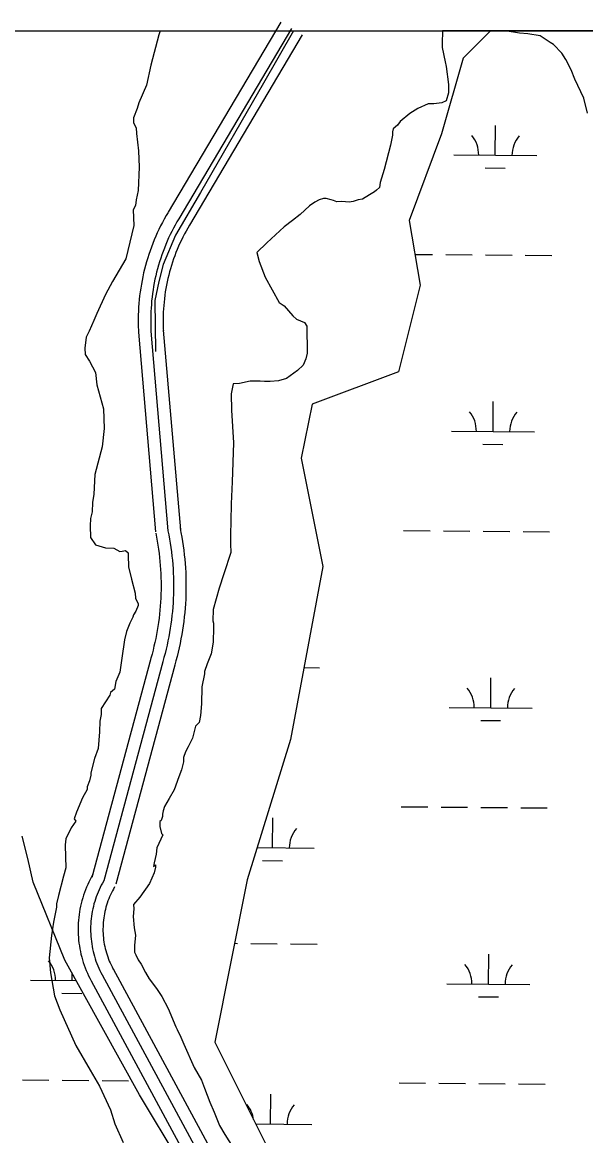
# Model space of a CAD drawing. Extents: x 3271442 to 3309282, y 752266 to 777610.
# Drawn here: x 3298047 to 3298726, y 774504 to 775844 of the extents above; entities that cross this region are included whole.
import ezdxf

# ---------------------------------------------------------------- set-up
doc = ezdxf.new("R2010")
doc.units = 0
for name, color, linetype in [('V-GRID-FRAM', 7, 'Continuous'), ('V-ROAD-CNTR', 7, 'Continuous'), ('V-SITE-VEGE', 7, 'Continuous'), ('V-WETL-SWMP', 7, 'Continuous')]:
    doc.layers.add(name, color=color, linetype=linetype)

msp = doc.modelspace()

# ---------------------------------------------------------------- linework, layer by layer
at = {"layer": 'V-GRID-FRAM'}
msp.add_lwpolyline([(3275591.3, 775827.4), (3307043.5, 775836.6), (3307056.7, 757650.8), (3275588.7, 757641.7), (3275591.3, 775827.4)], dxfattribs=at)
at = {"layer": 'V-ROAD-CNTR'}
for points in [[(3298358.1, 775844.5), (3298222.2, 775615.6)], [(3298371, 775836.8), (3298235.1, 775607.9)], [(3298373.3, 775834.1), (3298337.3, 775771), (3298261.2, 775639.6), (3298231.4, 775588.2), (3298216.2, 775552.8), (3298211.1, 775532.3), (3298206.5, 775509.5), (3298207, 775448.1)], [(3298383.9, 775829.2), (3298248, 775600.3)], [(3298222.2, 775615.5), (3298219.9, 775611.6), (3298217.7, 775607.5), (3298215.4, 775603.5), (3298213.3, 775599.3), (3298211.3, 775595.1), (3298209.3, 775590.9), (3298207.4, 775586.7), (3298205.6, 775582.4), (3298203.8, 775578.1), (3298202.2, 775573.8), (3298200.6, 775569.4), (3298199.1, 775565), (3298197.7, 775560.6), (3298196.4, 775556.1), (3298195.1, 775551.6), (3298193.9, 775547.1), (3298192.8, 775542.6), (3298191.8, 775538.1), (3298190.9, 775533.5), (3298190.1, 775529), (3298189.3, 775524.4), (3298188.6, 775519.8), (3298188, 775515.2), (3298187.5, 775510.5), (3298187.1, 775505.9), (3298186.8, 775501.3), (3298186.5, 775496.6), (3298186.3, 775492), (3298186.3, 775487.3), (3298186.3, 775482.7), (3298186.4, 775478), (3298186.5, 775473.4), (3298186.6, 775471.6)], [(3298235.1, 775607.9), (3298232.9, 775604.1), (3298230.8, 775600.3), (3298228.7, 775596.5), (3298226.7, 775592.6), (3298224.8, 775588.7), (3298222.9, 775584.7), (3298221.2, 775580.7), (3298219.4, 775576.7), (3298217.8, 775572.6), (3298216.2, 775568.5), (3298214.8, 775564.4), (3298213.4, 775560.3), (3298212, 775556.1), (3298210.8, 775551.9), (3298209.6, 775547.7), (3298208.5, 775543.5), (3298207.4, 775539.2), (3298206.5, 775535), (3298205.6, 775530.7), (3298204.8, 775526.4), (3298204.1, 775522.1), (3298203.5, 775517.7), (3298202.9, 775513.4), (3298202.4, 775509), (3298202.1, 775504.7), (3298201.7, 775500.3), (3298201.5, 775496), (3298201.3, 775491.6), (3298201.3, 775487.2), (3298201.3, 775482.8), (3298201.3, 775478.5), (3298201.5, 775474.1), (3298201.6, 775472.4)], [(3298248.1, 775600.3), (3298246, 775596.7), (3298243.9, 775593.1), (3298242, 775589.5), (3298240.1, 775585.8), (3298238.3, 775582.2), (3298236.6, 775578.5), (3298234.9, 775574.7), (3298233.3, 775570.9), (3298231.8, 775567.1), (3298230.3, 775563.3), (3298228.9, 775559.5), (3298227.6, 775555.6), (3298226.3, 775551.7), (3298225.2, 775547.7), (3298224.1, 775543.8), (3298223, 775539.8), (3298222.1, 775535.8), (3298221.2, 775531.8), (3298220.3, 775527.8), (3298219.6, 775523.8), (3298218.9, 775519.7), (3298218.3, 775515.7), (3298217.8, 775511.6), (3298217.4, 775507.5), (3298217, 775503.5), (3298216.7, 775499.4), (3298216.5, 775495.3), (3298216.3, 775491.2), (3298216.3, 775487.1), (3298216.3, 775483), (3298216.3, 775478.9), (3298216.5, 775474.8), (3298216.6, 775473.1)], [(3298216.5, 775473.6), (3298237.1, 775233.4)], [(3298186.7, 775471.1), (3298207.2, 775230.8)], [(3298201.6, 775472.4), (3298222.1, 775232.1)], [(3298222.1, 775232.1), (3298223.1, 775227.1), (3298224, 775222), (3298224.9, 775217), (3298225.6, 775211.9), (3298226.3, 775206.8), (3298226.9, 775201.7), (3298227.4, 775196.6), (3298227.8, 775191.5), (3298228.2, 775186.3), (3298228.5, 775181.2), (3298228.7, 775176.1), (3298228.8, 775170.9), (3298228.8, 775165.8), (3298228.8, 775160.7), (3298228.7, 775155.5), (3298228.5, 775150.4), (3298228.2, 775145.3), (3298227.8, 775140.2), (3298227.4, 775135), (3298226.9, 775129.9), (3298226.3, 775124.8), (3298225.6, 775119.7), (3298224.8, 775114.7), (3298224, 775109.6), (3298223.1, 775104.5), (3298222.1, 775099.5), (3298221, 775094.5), (3298219.9, 775089.5), (3298218.7, 775084.5), (3298217.3, 775079.5), (3298216, 775074.6), (3298215.9, 775074.3)], [(3298236.8, 775235), (3298237.8, 775229.9), (3298238.8, 775224.6), (3298239.7, 775219.3), (3298240.5, 775214), (3298241.2, 775208.7), (3298241.8, 775203.3), (3298242.3, 775198), (3298242.8, 775192.6), (3298243.2, 775187.3), (3298243.5, 775181.9), (3298243.7, 775176.5), (3298243.8, 775171.2), (3298243.8, 775165.8), (3298243.8, 775160.4), (3298243.7, 775155.1), (3298243.5, 775149.7), (3298243.2, 775144.3), (3298242.8, 775139), (3298242.3, 775133.6), (3298241.8, 775128.3), (3298241.2, 775123), (3298240.5, 775117.6), (3298239.7, 775112.3), (3298238.8, 775107), (3298237.8, 775101.8), (3298236.8, 775096.5), (3298235.7, 775091.2), (3298234.5, 775086), (3298233.2, 775080.8), (3298231.8, 775075.6), (3298230.4, 775070.5), (3298230.3, 775070.2)], [(3298207.4, 775229.2), (3298208.4, 775224.3), (3298209.2, 775219.5), (3298210, 775214.6), (3298210.8, 775209.8), (3298211.4, 775204.9), (3298212, 775200.1), (3298212.5, 775195.2), (3298212.9, 775190.3), (3298213.2, 775185.4), (3298213.5, 775180.5), (3298213.7, 775175.6), (3298213.8, 775170.7), (3298213.8, 775165.8), (3298213.8, 775160.9), (3298213.7, 775156), (3298213.5, 775151.1), (3298213.2, 775146.2), (3298212.9, 775141.3), (3298212.5, 775136.4), (3298212, 775131.6), (3298211.4, 775126.7), (3298210.8, 775121.8), (3298210, 775117), (3298209.2, 775112.2), (3298208.4, 775107.3), (3298207.4, 775102.5), (3298206.4, 775097.7), (3298205.3, 775093), (3298204.1, 775088.2), (3298202.9, 775083.5), (3298201.5, 775078.7), (3298201.5, 775078.5)], [(3298201.4, 775078.2), (3298130.2, 774814.5)], [(3298215.9, 775074.3), (3298144.7, 774810.6)], [(3298230.4, 775070.4), (3298159.2, 774806.7)], [(3298131.7, 774818), (3298130.1, 774815.2), (3298128.4, 774812.2), (3298126.9, 774809.1), (3298125.4, 774806), (3298124.1, 774802.9), (3298122.8, 774799.7), (3298121.6, 774796.5), (3298120.4, 774793.2), (3298119.4, 774789.9), (3298118.4, 774786.6), (3298117.6, 774783.3), (3298116.8, 774780), (3298116.1, 774776.6), (3298115.5, 774773.2), (3298115, 774769.8), (3298114.6, 774766.4), (3298114.3, 774763), (3298114, 774759.6), (3298113.9, 774756.2), (3298113.8, 774752.7), (3298113.8, 774749.3), (3298114, 774745.9), (3298114.2, 774742.5), (3298114.5, 774739), (3298114.9, 774735.6), (3298115.4, 774732.2), (3298115.9, 774728.8), (3298116.6, 774725.5), (3298117.3, 774722.1), (3298118.2, 774718.8), (3298119.1, 774715.5), (3298120.1, 774712.2), (3298121.2, 774709), (3298122.4, 774705.7), (3298123.7, 774702.5), (3298125, 774699.4), (3298126.4, 774696.3), (3298128, 774693.2), (3298129.5, 774690.2), (3298129.6, 774690.1)], [(3298144.7, 774810.6), (3298143.2, 774807.9), (3298141.8, 774805.3), (3298140.4, 774802.6), (3298139.1, 774799.8), (3298137.9, 774797), (3298136.7, 774794.2), (3298135.7, 774791.4), (3298134.7, 774788.5), (3298133.8, 774785.6), (3298132.9, 774782.7), (3298132.2, 774779.7), (3298131.5, 774776.8), (3298130.9, 774773.8), (3298130.3, 774770.8), (3298129.9, 774767.8), (3298129.5, 774764.8), (3298129.2, 774761.8), (3298129, 774758.8), (3298128.9, 774755.7), (3298128.8, 774752.7), (3298128.8, 774749.6), (3298129, 774746.6), (3298129.1, 774743.6), (3298129.4, 774740.6), (3298129.8, 774737.5), (3298130.2, 774734.5), (3298130.7, 774731.5), (3298131.3, 774728.6), (3298131.9, 774725.6), (3298132.7, 774722.6), (3298133.5, 774719.7), (3298134.4, 774716.8), (3298135.4, 774713.9), (3298136.4, 774711.1), (3298137.5, 774708.3), (3298138.7, 774705.5), (3298140, 774702.7), (3298141.3, 774700), (3298142.7, 774697.3), (3298142.8, 774697.3)], [(3298157.7, 774803.2), (3298156.3, 774800.7), (3298155.1, 774798.4), (3298153.9, 774796), (3298152.8, 774793.6), (3298151.7, 774791.2), (3298150.7, 774788.7), (3298149.8, 774786.3), (3298148.9, 774783.8), (3298148.1, 774781.3), (3298147.4, 774778.7), (3298146.7, 774776.2), (3298146.1, 774773.6), (3298145.6, 774771), (3298145.1, 774768.4), (3298144.7, 774765.8), (3298144.4, 774763.2), (3298144.2, 774760.5), (3298144, 774757.9), (3298143.9, 774755.3), (3298143.8, 774752.6), (3298143.8, 774750), (3298143.9, 774747.3), (3298144.1, 774744.7), (3298144.3, 774742.1), (3298144.6, 774739.4), (3298145, 774736.8), (3298145.4, 774734.2), (3298146, 774731.6), (3298146.5, 774729.1), (3298147.2, 774726.5), (3298147.9, 774723.9), (3298148.7, 774721.4), (3298149.5, 774718.9), (3298150.4, 774716.4), (3298151.4, 774714), (3298152.4, 774711.6), (3298153.5, 774709.2), (3298154.7, 774706.8), (3298156, 774704.3), (3298156, 774704.4)], [(3298142.8, 774697.3), (3298356.2, 774302.8)], [(3298155.9, 774704.4), (3298369.4, 774310)], [(3298129.6, 774690.1), (3298343, 774295.7)]]:
    msp.add_lwpolyline(points, dxfattribs=at)
at = {"layer": 'V-SITE-VEGE'}
for p, q in [((3296702.4, 775833.6), (3298212.6, 775834)), ((3298211.1, 775829.2), (3298201.3, 775792.9)), ((3298212.6, 775834), (3298211.1, 775829.2)), ((3298553, 775832.1), (3298552.4, 775820.9)), ((3298627.8, 775834.1), (3298553, 775834.1)), ((3298553, 775834.1), (3298553, 775832.1)), ((3298631, 775833.6), (3298627.8, 775834.1)), ((3298645.6, 775831.3), (3298631, 775833.6)), ((3298655.9, 775830.6), (3298645.6, 775831.3)), ((3298670.5, 775828.3), (3298655.9, 775830.6)), ((3298675.7, 775825), (3298670.5, 775828.3)), ((3298682.6, 775820), (3298675.7, 775825)), ((3298552.4, 775820.9), (3298552.5, 775814.1)), ((3298552.5, 775814.1), (3298556.3, 775797)), ((3298686.9, 775817.5), (3298682.6, 775820)), ((3298696.6, 775807.4), (3298686.9, 775817.5)), ((3298556.3, 775797), (3298557.2, 775791)), ((3298701.8, 775799.8), (3298696.6, 775807.4)), ((3298708.1, 775787.1), (3298701.8, 775799.8)), ((3298201.3, 775792.9), (3298196.2, 775768.8)), ((3298557.2, 775791), (3298560.2, 775769.7)), ((3298712.6, 775776), (3298708.1, 775787.1)), ((3298196.2, 775768.8), (3298186.9, 775747.6)), ((3298560.2, 775769.7), (3298560.4, 775759.4)), ((3298723.3, 775753.1), (3298712.6, 775776)), ((3298560.4, 775759.4), (3298557.2, 775749.9)), ((3298186.9, 775747.6), (3298185.1, 775740.5)), ((3298523.1, 775740.7), (3298513.8, 775734.5)), ((3298535.8, 775746.1), (3298523.1, 775740.7)), ((3298542.7, 775746.2), (3298535.8, 775746.1)), ((3298552.1, 775747.3), (3298542.7, 775746.2)), ((3298557.2, 775749.9), (3298552.1, 775747.3)), ((3298727.9, 775735.2), (3298723.3, 775753.1)), ((3298185.1, 775740.5), (3298180.5, 775729.4)), ((3298180.5, 775729.4), (3298180.7, 775723.4)), ((3298513.8, 775734.5), (3298502, 775724.9)), ((3298180.7, 775723.4), (3298183.9, 775717.5)), ((3298183.9, 775717.5), (3298184.1, 775710.6)), ((3298493.6, 775716.2), (3298492.8, 775712.7)), ((3298498.6, 775720.5), (3298493.6, 775716.2)), ((3298502, 775724.9), (3298498.6, 775720.5)), ((3298184.1, 775710.6), (3298186.8, 775689.7)), ((3298492.9, 775708.4), (3298490.5, 775696.4)), ((3298492.8, 775712.7), (3298492.9, 775708.4)), ((3298186.8, 775689.7), (3298187.5, 775669.8)), ((3298490.5, 775696.4), (3298482.5, 775667.1)), ((3298187.5, 775669.8), (3298186.4, 775641.8)), ((3298482.5, 775667.1), (3298477.7, 775651.6)), ((3298477.7, 775651.6), (3298476.9, 775645.6)), ((3298186.4, 775641.8), (3298183.8, 775630.8)), ((3298465.1, 775636.8), (3298456.6, 775631.5)), ((3298471, 775640.3), (3298465.1, 775636.8)), ((3298473.6, 775642.1), (3298471, 775640.3)), ((3298476.9, 775645.6), (3298473.6, 775642.1)), ((3298183.1, 775623.8), (3298180.2, 775618.7)), ((3298183.8, 775630.8), (3298183.1, 775623.8)), ((3298392.5, 775623.4), (3298381.6, 775612.9)), ((3298399.3, 775627.8), (3298392.5, 775623.4)), ((3298404.4, 775630.5), (3298399.3, 775627.8)), ((3298409.5, 775632.3), (3298404.4, 775630.5)), ((3298412.9, 775632.4), (3298409.5, 775632.3)), ((3298418.9, 775630.8), (3298412.9, 775632.4)), ((3298421.5, 775630), (3298418.9, 775630.8)), ((3298425.8, 775628.3), (3298421.5, 775630)), ((3298431.8, 775628.5), (3298425.8, 775628.3)), ((3298440.4, 775627.8), (3298431.8, 775628.5)), ((3298445.5, 775628.7), (3298440.4, 775627.8)), ((3298451.5, 775630.5), (3298445.5, 775628.7)), ((3298456.6, 775631.5), (3298451.5, 775630.5)), ((3298180.2, 775618.7), (3298180.9, 775599.8)), ((3298381.6, 775612.9), (3298372.3, 775605.9)), ((3298180.9, 775599.8), (3298171.3, 775559.5)), ((3298362.2, 775598), (3298341.1, 775578.8)), ((3298372.3, 775605.9), (3298362.2, 775598)), ((3298341.1, 775578.8), (3298329.4, 775567.4)), ((3298329.4, 775567.4), (3298332.1, 775556.3)), ((3298171.3, 775559.5), (3298155.2, 775532.1)), ((3298332.1, 775556.3), (3298339.3, 775537.6)), ((3298155.2, 775532.1), (3298146.8, 775516.8)), ((3298339.3, 775537.6), (3298356.2, 775507.1)), ((3298146.8, 775516.8), (3298136.6, 775493.6)), ((3298356.2, 775507.1), (3298362.3, 775502.9)), ((3298362.3, 775502.9), (3298372.8, 775491.1)), ((3298136.6, 775493.6), (3298132.8, 775485.5)), ((3298372.8, 775491.1), (3298377.1, 775486.9)), ((3298377.1, 775486.9), (3298386.6, 775482.8)), ((3298132.8, 775485.5), (3298127.3, 775472.3)), ((3298386.6, 775482.8), (3298389.3, 775478.6)), ((3298389.3, 775478.6), (3298389.9, 775446.1)), ((3298123.6, 775465.2), (3298122, 775452.2)), ((3298127.3, 775472.3), (3298123.6, 775465.2)), ((3298122, 775452.2), (3298122.3, 775444.2)), ((3298389.9, 775446.1), (3298388.3, 775439.2)), ((3298122.3, 775444.2), (3298127.5, 775436.4)), ((3298127.5, 775436.4), (3298134.9, 775422.7)), ((3298388.3, 775439.2), (3298385.1, 775431.4)), ((3298134.9, 775422.7), (3298136.4, 775407.8)), ((3298378.3, 775425.3), (3298364.8, 775415.6)), ((3298385.1, 775431.4), (3298378.3, 775425.3)), ((3298136.4, 775407.8), (3298144.4, 775379.1)), ((3298300.7, 775409.2), (3298298.3, 775397.2)), ((3298308.4, 775409.4), (3298300.7, 775409.2)), ((3298321.2, 775412.2), (3298308.4, 775409.4)), ((3298333.2, 775412.4), (3298321.2, 775412.2)), ((3298338.3, 775411.7), (3298333.2, 775412.4)), ((3298345.2, 775411.8), (3298338.3, 775411.7)), ((3298355.4, 775412.8), (3298345.2, 775411.8)), ((3298364.8, 775415.6), (3298355.4, 775412.8)), ((3298298.3, 775397.2), (3298298.7, 775377.5)), ((3298144.4, 775379.1), (3298145.2, 775355.2)), ((3298298.7, 775377.5), (3298301.2, 775338.1)), ((3298145.2, 775355.2), (3298142.9, 775333.2)), ((3298142.9, 775333.2), (3298134.1, 775300)), ((3298301.2, 775338.1), (3298299.5, 775291)), ((3298134.1, 775300), (3298132.9, 775276)), ((3298299.5, 775291), (3298298.3, 775264.4)), ((3298132.9, 775276), (3298131.2, 775266)), ((3298131.2, 775266), (3298130.6, 775255)), ((3298298.3, 775264.4), (3298297.8, 775243.8)), ((3298128.9, 775247), (3298128.2, 775238)), ((3298130.6, 775255), (3298128.9, 775247)), ((3298128.2, 775238), (3298128.6, 775224)), ((3298297.8, 775243.8), (3298297.3, 775227.6)), ((3298128.6, 775224), (3298134.9, 775215.3)), ((3298297.3, 775227.6), (3298297.5, 775216.4)), ((3298134.9, 775215.3), (3298147, 775211.7)), ((3298147, 775211.7), (3298157, 775211)), ((3298157, 775211), (3298164.1, 775207.3)), ((3298164.1, 775207.3), (3298167.1, 775207.4)), ((3298167.1, 775207.4), (3298171, 775208.5)), ((3298171, 775208.5), (3298174.1, 775205.6)), ((3298174.1, 775205.6), (3298174.2, 775202.6)), ((3298297.7, 775206.1), (3298289.6, 775180.3)), ((3298297.5, 775216.4), (3298297.7, 775206.1)), ((3298174.2, 775202.6), (3298174.7, 775188.7)), ((3298174.7, 775188.7), (3298178.2, 775173.8)), ((3298289.6, 775180.3), (3298283.9, 775163)), ((3298178.2, 775173.8), (3298182.7, 775157)), ((3298182.7, 775157), (3298182.9, 775151)), ((3298182.9, 775151), (3298186.2, 775144.2)), ((3298283.9, 775163), (3298276.7, 775137.2)), ((3298186.2, 775142.2), (3298183.5, 775135.1)), ((3298186.2, 775144.2), (3298186.2, 775142.2)), ((3298276.7, 775137.2), (3298276.1, 775123.5)), ((3298179.7, 775128), (3298176, 775120.9)), ((3298180.6, 775131), (3298179.7, 775128)), ((3298183.5, 775135.1), (3298180.6, 775131)), ((3298172.3, 775110.8), (3298169.7, 775100.7)), ((3298176, 775120.9), (3298172.3, 775110.8)), ((3298276.1, 775123.5), (3298277, 775120.9)), ((3298277.1, 775115.8), (3298276.6, 775097.8)), ((3298277, 775120.9), (3298277.1, 775115.8)), ((3298169.7, 775100.7), (3298166.4, 775078.7)), ((3298276.6, 775097.8), (3298274.3, 775084.1)), ((3298274.3, 775084.1), (3298269.4, 775072)), ((3298166.4, 775078.7), (3298164, 775061.7)), ((3298269.4, 775072), (3298266.2, 775062.5)), ((3298164, 775061.7), (3298159.4, 775050.5)), ((3298266.2, 775059.9), (3298263.1, 775044.1)), ((3298266.2, 775062.5), (3298266.2, 775059.9)), ((3298159.4, 775050.5), (3298157.7, 775041.5)), ((3298263.1, 775044.1), (3298262.7, 775023.6)), ((3298151.9, 775034.3), (3298141.5, 775018)), ((3298152.8, 775037.3), (3298151.9, 775034.3)), ((3298157.7, 775041.5), (3298152.8, 775037.3)), ((3298141.5, 775018), (3298141.8, 775011)), ((3298262.7, 775023.6), (3298261.2, 775009.8)), ((3298141.8, 775011), (3298140, 775003)), ((3298261.2, 775009.8), (3298259.7, 775001.2)), ((3298139.5, 774990), (3298138.1, 774970)), ((3298140, 775003), (3298139.5, 774990)), ((3298255.5, 774996.9), (3298251.5, 774982.2)), ((3298259.7, 775001.2), (3298255.5, 774996.9)), ((3298251.5, 774982.2), (3298246.5, 774971.8)), ((3298138.1, 774970), (3298133.6, 774957.9)), ((3298243.2, 774965.8), (3298240.8, 774958.9)), ((3298246.5, 774971.8), (3298243.2, 774965.8)), ((3298133.6, 774957.9), (3298129.2, 774940.8)), ((3298240.9, 774953.7), (3298238.5, 774944.3)), ((3298240.8, 774958.9), (3298240.9, 774953.7)), ((3298129.3, 774937.8), (3298127.5, 774930.8)), ((3298129.2, 774940.8), (3298129.3, 774937.8)), ((3298238.5, 774944.3), (3298235.2, 774935.6)), ((3298127.5, 774930.8), (3298124.7, 774923.7)), ((3298124.7, 774923.7), (3298124.8, 774920.7)), ((3298235.2, 774935.6), (3298229.5, 774920.1)), ((3298119.2, 774910.6), (3298111.8, 774893.4)), ((3298124.8, 774920.7), (3298119.2, 774910.6)), ((3298223.7, 774909.7), (3298217.9, 774900.2)), ((3298229.5, 774920.1), (3298223.7, 774909.7)), ((3298217.9, 774900.2), (3298216.3, 774895)), ((3298111.8, 774893.4), (3298109.1, 774885.3)), ((3298109.1, 774885.3), (3298111.2, 774882.4)), ((3298213.9, 774883), (3298212.3, 774882.1)), ((3298215.6, 774888.2), (3298213.9, 774883)), ((3298216.3, 774895), (3298215.5, 774890.7)), ((3298215.5, 774890.7), (3298215.6, 774888.2)), ((3298105.5, 774874.2), (3298098.9, 774861)), ((3298111.2, 774882.4), (3298105.5, 774874.2)), ((3298212.3, 774882.1), (3298212.4, 774876.1)), ((3298212.4, 774876.1), (3298214.2, 774867.6)), ((3298098.9, 774861), (3298098.1, 774854)), ((3298216, 774865.9), (3298208.6, 774850.3)), ((3298214.2, 774867.6), (3298216, 774865.9)), ((3298098.1, 774854), (3298098.2, 774853)), ((3298098.2, 774853), (3298099.1, 774826.1)), ((3298207.9, 774842.6), (3298205.5, 774832.3)), ((3298208.6, 774850.3), (3298207.9, 774842.6)), ((3298205.5, 774832.3), (3298204.7, 774828)), ((3298204.7, 774828), (3298207.3, 774829.7)), ((3298207.3, 774829.7), (3298207.3, 774827.2)), ((3298096.4, 774816), (3298090.2, 774792.9)), ((3298099.1, 774826.1), (3298096.4, 774816)), ((3298205.7, 774820.3), (3298200, 774807.3)), ((3298207.3, 774827.2), (3298205.7, 774820.3)), ((3298200, 774807.3), (3298188.3, 774790.8)), ((3298090.2, 774792.9), (3298087.6, 774782.8)), ((3298188.3, 774790.8), (3298180.7, 774782.1)), ((3298087.7, 774778.9), (3298084.3, 774760.8)), ((3298087.6, 774782.8), (3298087.7, 774778.9)), ((3298180.8, 774777), (3298180.2, 774767.6)), ((3298180.7, 774782.1), (3298180.8, 774777)), ((3298180.2, 774767.6), (3298181.3, 774753.9)), ((3298084.3, 774760.8), (3298081.9, 774744.8)), ((3298181.3, 774753.9), (3298183.2, 774745.3)), ((3298081.9, 774744.8), (3298078.8, 774717.7)), ((3298183.2, 774745.3), (3298181.7, 774732.5)), ((3298181.7, 774732.5), (3298181.8, 774724.8)), ((3298181.8, 774724.8), (3298183.6, 774721.4)), ((3298078.8, 774717.7), (3298080.4, 774699.8)), ((3298183.6, 774721.4), (3298186.3, 774715.4)), ((3298186.3, 774715.4), (3298189.8, 774710.3)), ((3298189.8, 774710.3), (3298195.2, 774700.2)), ((3298080.4, 774699.8), (3298085.3, 774672.1)), ((3298195.2, 774700.2), (3298199.6, 774692.5)), ((3298199.6, 774692.5), (3298208.4, 774680.7)), ((3298085.3, 774672.1), (3298091.8, 774655.3)), ((3298208.4, 774680.7), (3298214.6, 774671.4)), ((3298214.6, 774671.4), (3298222.5, 774657)), ((3298091.8, 774655.3), (3298111.2, 774612.1)), ((3298222.5, 774657), (3298231.5, 774634.9)), ((3298231.5, 774634.9), (3298233.3, 774631.5)), ((3298233.3, 774631.5), (3298237.8, 774622.2)), ((3298237.8, 774622.2), (3298241.4, 774613.7)), ((3298111.2, 774612.1), (3298128.2, 774582.7)), ((3298241.4, 774613.7), (3298253.9, 774585.6)), ((3298128.2, 774582.7), (3298139.8, 774563.2)), ((3298253.9, 774585.6), (3298262.7, 774570.4)), ((3298139.8, 774563.2), (3298152.7, 774534.7)), ((3298262.7, 774570.4), (3298266.3, 774561)), ((3298266.3, 774561), (3298272.7, 774544)), ((3298152.7, 774534.7), (3298158.3, 774517.9)), ((3298272.7, 774544), (3298278, 774532.1)), ((3298278, 774532.1), (3298284.3, 774516)), ((3298158.3, 774517.9), (3298168, 774495.3)), ((3298284.3, 774516), (3298290.5, 774505)), ((3298290.5, 774505), (3298300.3, 774489.7))]:
    msp.add_line(p, q, dxfattribs=at)
at = {"layer": 'V-WETL-SWMP'}
for p, q in [((3298610.9, 775834.1), (3298578, 775801.1)), ((3298884.4, 775834.2), (3298610.9, 775834.1)), ((3298578, 775801.1), (3298551.9, 775710)), ((3298616.6, 775684.3), (3298616.9, 775720.3)), ((3298551.9, 775710), (3298512.9, 775605.8)), ((3298566.6, 775684.7), (3298666.6, 775683.9)), ((3298604.5, 775669), (3298628.5, 775668.8)), ((3298512.9, 775605.8), (3298525.9, 775527.7)), ((3298519.7, 775565), (3298540.8, 775564.9)), ((3298556.8, 775564.7), (3298588.8, 775564.5)), ((3298604.8, 775564.3), (3298636.8, 775564.1)), ((3298652.8, 775563.9), (3298684.8, 775563.7)), ((3298525.9, 775527.7), (3298499.9, 775423.5)), ((3298499.9, 775423.5), (3298395.8, 775384.5)), ((3298395.8, 775384.5), (3298382.8, 775319.4)), ((3298613.9, 775351.6), (3298614.2, 775387.6)), ((3298563.9, 775352.1), (3298663.9, 775351.2)), ((3298601.7, 775336.3), (3298625.7, 775336.1)), ((3298382.8, 775319.4), (3298408.8, 775189.2)), ((3298506, 775232.5), (3298538, 775232.2)), ((3298554, 775232.1), (3298586, 775231.8)), ((3298602, 775231.7), (3298634, 775231.4)), ((3298650, 775231.3), (3298682, 775231)), ((3298408.8, 775189.2), (3298369.8, 774980.8)), ((3298386, 775067.3), (3298404.7, 775067.1)), ((3298611.1, 775019), (3298611.4, 775055)), ((3298561.1, 775019.4), (3298661.1, 775018.6)), ((3298599, 775003.6), (3298623, 775003.5)), ((3298369.8, 774980.8), (3298317.7, 774811.6)), ((3298503.3, 774899.8), (3298535.3, 774899.5)), ((3298551.3, 774899.4), (3298583.3, 774899.1)), ((3298599.3, 774899), (3298631.3, 774898.7)), ((3298647.3, 774898.6), (3298679.3, 774898.3)), ((3298348.3, 774850.3), (3298348.6, 774886.3)), ((3298053.1, 774837.4), (3298046.4, 774864.4)), ((3298329.7, 774850.5), (3298398.3, 774849.9)), ((3298059.6, 774809.1), (3298053.1, 774837.4)), ((3298336.2, 774835), (3298360.2, 774834.8)), ((3298097.7, 774715), (3298059.6, 774809.1)), ((3298317.7, 774811.6), (3298278.7, 774616.3)), ((3298302.5, 774735.3), (3298305.9, 774735.2)), ((3298321.9, 774735.1), (3298353.9, 774734.8)), ((3298369.9, 774734.7), (3298401.9, 774734.4)), ((3298608.4, 774686.3), (3298608.7, 774722.3)), ((3298187.7, 774553), (3298097.7, 774715)), ((3298106.5, 774690.5), (3298106.6, 774699.1)), ((3298056.5, 774690.9), (3298111.4, 774690.4)), ((3298558.4, 774686.7), (3298658.4, 774685.9)), ((3298094.4, 774675.1), (3298118.4, 774674.9)), ((3298596.3, 774671), (3298620.3, 774670.8)), ((3298278.7, 774616.3), (3298434.8, 774303.8)), ((3298046.7, 774570.9), (3298078.7, 774570.6)), ((3298094.7, 774570.5), (3298126.7, 774570.2)), ((3298142.7, 774570.1), (3298174.7, 774569.8)), ((3298500.6, 774567.1), (3298532.6, 774566.9)), ((3298548.6, 774566.7), (3298580.6, 774566.5)), ((3298596.6, 774566.3), (3298628.6, 774566.1)), ((3298644.6, 774565.9), (3298676.6, 774565.7)), ((3298303.2, 774361.9), (3298187.7, 774553)), ((3298345.6, 774517.7), (3298345.9, 774553.7)), ((3298327.9, 774517.8), (3298395.6, 774517.3))]:
    msp.add_line(p, q, dxfattribs=at)
for centre, start, end in [((3298561.4, 775685.2), 358.7563, 40.2999), ((3298671.9, 775684.3), 138.7563, 180.2999), ((3298558.6, 775352.6), 358.7563, 40.2999), ((3298669.1, 775351.7), 138.7563, 180.2999), ((3298555.9, 775019.9), 358.7563, 40.2999), ((3298666.4, 775019), 138.7563, 180.2999), ((3298403.5, 774850.3), 138.7563, 180.2999), ((3298051.3, 774691.4), 358.7563, 40.2999), ((3298553.2, 774687.2), 358.7563, 40.2999), ((3298663.6, 774686.3), 138.7563, 180.2999), ((3298290.3, 774518.6), 7.1911, 40.2999), ((3298400.8, 774517.7), 138.7563, 180.2999)]:
    msp.add_arc(centre, 35.2, start, end, dxfattribs=at)

doc.saveas('drawing.dxf')
